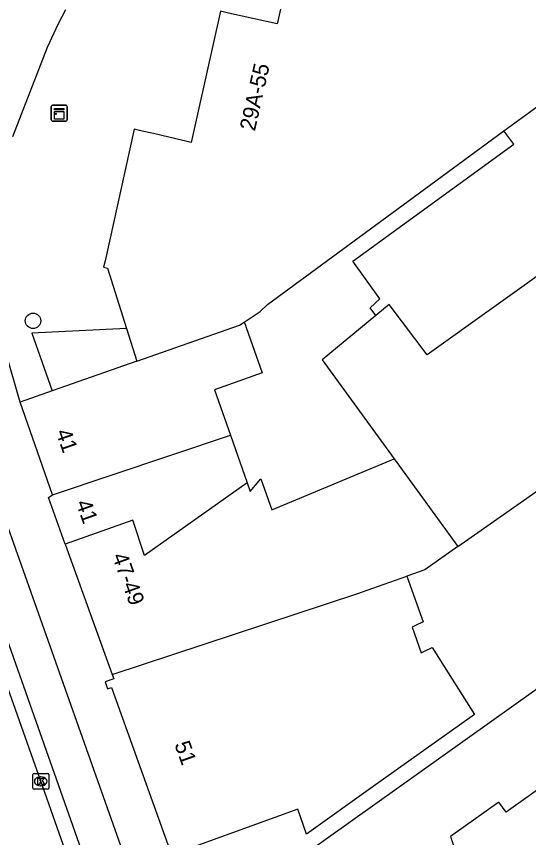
# Model space of a CAD drawing. Extents: x 161801 to 162379, y 382315 to 382832.
# Drawn here: x 161828 to 161860.4, y 382516.5 to 382568.5 of the extents above; entities that cross this region are included whole.
import ezdxf

# ---------------------------------------------------------------- set-up
doc = ezdxf.new("R2010")
doc.units = 0
for name, color, linetype in [('IMGEO_Boom', 7, 'Continuous'), ('IMGEO_Fietspad_gesloten', 7, 'Continuous'), ('IMGEO_Kast', 7, 'Continuous'), ('IMGEO_Kolk', 7, 'Continuous'), ('IMGEO_Pand', 7, 'Continuous'), ('IMGEO_Pand_nummerreeks', 7, 'Continuous'), ('IMGEO_Rijbaan_lokaal_gesloten', 7, 'Continuous'), ('IMGEO_Voetpad_open', 7, 'Continuous')]:
    doc.layers.add(name, color=color, linetype=linetype)

msp = doc.modelspace()

# ---------------------------------------------------------------- linework, layer by layer
at = {"layer": 'IMGEO_Boom'}
msp.add_circle((161829.079, 382549.235), 0.489, dxfattribs=at)
at = {"layer": 'IMGEO_Fietspad_gesloten'}
for points in [[(161827.804, 382560.908), (161830.004, 382566.559), (161830.699, 382568.05), (161831.156, 382568.929)], [(161826.981, 382537.546), (161840.286, 382500), (161845.368, 382485.66), (161852.152, 382465.672)], [(161874.188, 382385.693), (161862.955, 382422.925), (161853.619, 382453.317), (161848.857, 382468.021), (161846.925, 382473.796), (161837.687, 382500), (161824.606, 382537.105)]]:
    msp.add_lwpolyline(points, dxfattribs=at)
at = {"layer": 'IMGEO_Kast'}
for p, q in [((161830.233, 382561.95), (161830.233, 382562.791)), ((161830.233, 382562.791), (161830.233, 382561.95)), ((161830.308, 382562.875), (161831.149, 382562.875)), ((161831.149, 382562.875), (161830.308, 382562.875)), ((161831.233, 382562.8), (161831.233, 382561.959)), ((161831.233, 382561.959), (161831.233, 382562.8)), ((161831.158, 382561.875), (161830.317, 382561.875)), ((161830.317, 382561.875), (161831.158, 382561.875))]:
    msp.add_line(p, q, dxfattribs=at)
for points in [[(161830.428, 382562.665), (161831.028, 382562.665), (161831.028, 382562.58), (161830.428, 382562.58), (161830.428, 382562.665)], [(161830.428, 382562.49), (161831.028, 382562.49), (161831.028, 382562.001), (161830.428, 382562.001), (161830.428, 382562.49)]]:
    msp.add_lwpolyline(points, dxfattribs=at)
msp.add_circle((161830.512, 382562.339), 0.0377, dxfattribs=at)
for centre, start, end in [((161830.311, 382562.797), 92.4484, 184.2845), ((161830.311, 382562.797), 92.4484, 184.2845), ((161831.155, 382562.797), 2.4484, 94.2845), ((161831.155, 382562.797), 2.4484, 94.2845), ((161830.311, 382561.953), 182.4484, 274.2845), ((161830.311, 382561.953), 182.4484, 274.2845), ((161831.155, 382561.953), 272.4484, 4.2845), ((161831.155, 382561.953), 272.4484, 4.2845)]:
    msp.add_arc(centre, 0.0779, start, end, dxfattribs=at)
at = {"layer": 'IMGEO_Kolk'}
for p, q in [((161829.144, 382520.594), (161829.996, 382520.594)), ((161829.069, 382519.668), (161829.069, 382520.52)), ((161829.557, 382520.374), (161829.582, 382520.374)), ((161830.07, 382520.52), (161830.07, 382519.668)), ((161829.996, 382519.594), (161829.144, 382519.594)), ((161829.58, 382519.814), (161829.555, 382519.814))]:
    msp.add_line(p, q, dxfattribs=at)
for points in [[(161829.144, 382520.594), (161829.996, 382520.594)], [(161829.069, 382519.668), (161829.069, 382520.52)], [(161829.39, 382520.294), (161829.513, 382520.294), (161829.513, 382520.143), (161829.643, 382520.294), (161829.807, 382520.294), (161829.661, 382520.143), (161829.814, 382519.894), (161829.662, 382519.894), (161829.577, 382520.058), (161829.513, 382519.991), (161829.513, 382519.894), (161829.39, 382519.894), (161829.39, 382520.294)], [(161830.07, 382520.52), (161830.07, 382519.668)], [(161829.996, 382519.594), (161829.144, 382519.594)]]:
    msp.add_lwpolyline(points, dxfattribs=at)
for centre, start, end in [((161829.146, 382520.518), 91.552, 178.448), ((161829.146, 382520.518), 91.552, 178.448), ((161829.994, 382520.518), 1.552, 88.448), ((161829.994, 382520.518), 1.552, 88.448), ((161829.146, 382519.67), 181.552, 268.448), ((161829.146, 382519.67), 181.552, 268.448), ((161829.994, 382519.67), 271.552, 358.448), ((161829.994, 382519.67), 271.552, 358.448)]:
    msp.add_arc(centre, 0.0765, start, end, dxfattribs=at)
for centre, major_axis, ratio, start_param, end_param in [((161829.556, 382520.094), (-0.387, 0.002), 0.722429, 4.712389, 7.853982), ((161829.581, 382520.094), (-0.39, 0.002), 0.717154, 1.570796, 4.712389)]:
    msp.add_ellipse(centre, major_axis=major_axis, ratio=ratio, start_param=start_param, end_param=end_param, dxfattribs=at)
at = {"layer": 'IMGEO_Pand'}
for points in [[(161846.398, 382576.246), (161844.52, 382568.021), (161841.435, 382568.714), (161840.942, 382568.825), (161839.076, 382560.524), (161836.696, 382561.08), (161835.984, 382561.246), (161835.475, 382561.365), (161833.632, 382553.034), (161833.538, 382552.632), (161833.792, 382552.574), (161834.995, 382548.753)], [(161858.857, 382561.26), (161862.105, 382563.611), (161871.44, 382570.368)], [(161877.972, 382564.944), (161876.092, 382563.702), (161876.691, 382562.844), (161866.646, 382555.827), (161866.493, 382556.036), (161853.998, 382547.084), (161851.609, 382550.277), (161850.753, 382549.571)], [(161842.421, 382549.153), (161843.446, 382549.834), (161843.908, 382550.262), (161852.796, 382556.801), (161858.857, 382561.26)], [(161850.753, 382549.571), (161850.407, 382550.053), (161851.007, 382550.628), (161849.297, 382553.001), (161859.478, 382560.422), (161858.857, 382561.26)], [(161850.753, 382549.571), (161847.365, 382546.776), (161851.911, 382540.499)], [(161834.995, 382548.753), (161835.647, 382546.681)], [(161835.647, 382546.681), (161842.127, 382548.958), (161842.421, 382549.153)], [(161842.421, 382549.153), (161842.51, 382548.966), (161842.566, 382548.806), (161843.577, 382545.936), (161840.548, 382544.869), (161841.562, 382541.99)], [(161835.647, 382546.681), (161830.293, 382544.807)], [(161855.931, 382534.948), (161870.809, 382545.383)], [(161830.293, 382544.807), (161828.257, 382544.094)], [(161830.302, 382538.213), (161828.257, 382544.094)], [(161830.302, 382538.213), (161841.562, 382541.99)], [(161841.562, 382541.99), (161842.62, 382538.987)], [(161842.62, 382538.987), (161842.813, 382538.438), (161843.489, 382539.226), (161844.173, 382537.283), (161851.911, 382540.499)], [(161851.911, 382540.499), (161852.076, 382540.271), (161855.931, 382534.948)], [(161842.62, 382538.987), (161836.136, 382534.393), (161835.391, 382536.618), (161831.114, 382535.11)], [(161831.114, 382535.11), (161830.053, 382538.055), (161830.302, 382538.213)], [(161831.114, 382535.11), (161834.089, 382526.85)], [(161855.931, 382534.948), (161853.844, 382533.485), (161852.72, 382533.083)], [(161834.089, 382526.85), (161849.618, 382531.975), (161850.564, 382532.313), (161852.72, 382533.083)], [(161852.72, 382533.083), (161853.742, 382530.181), (161853.267, 382529.958), (161853.046, 382529.854), (161853.617, 382528.234), (161853.838, 382528.337), (161854.324, 382528.565), (161857.002, 382524.324), (161850.447, 382519.657), (161846.373, 382516.756), (161845.816, 382518.339), (161838.328, 382515.617)], [(161844.347, 382507.579), (161842.307, 382513.195), (161843.684, 382513.651), (161847.757, 382516.552), (161869.522, 382532.055), (161872.557, 382527.794), (161858.997, 382518.136), (161858.543, 382518.774), (161855.476, 382516.59), (161857.02, 382511.922)], [(161834.089, 382526.85), (161834.189, 382526.572), (161833.639, 382526.379), (161833.795, 382525.935), (161834.038, 382526.02), (161837.719, 382515.801), (161837.481, 382515.717), (161837.677, 382515.169), (161838.171, 382515.343), (161838.103, 382515.535), (161838.328, 382515.617)]]:
    msp.add_lwpolyline(points, dxfattribs=at)
at = {"layer": 'IMGEO_Rijbaan_lokaal_gesloten'}
msp.add_lwpolyline([(161838.493, 382494.873), (161836.951, 382499.181), (161836.673, 382500), (161835.378, 382503.645), (161829.569, 382520.093), (161825.51, 382531.547)], dxfattribs=at)
at = {"layer": 'IMGEO_Voetpad_open'}
for points in [[(161828.257, 382544.094), (161825.439, 382553.816)], [(161834.995, 382548.753), (161829.008, 382548.459), (161830.293, 382544.807)]]:
    msp.add_lwpolyline(points, dxfattribs=at)

# ---------------------------------------------------------------- texts
at = {"layer": 'IMGEO_Pand_nummerreeks'}
for s, rotation, p in [('29A-55', 77.3321, (161843.107, 382561.194)), ('41', 289.1767, (161830.503, 382542.201)), ('41', 289.8127, (161831.771, 382537.711)), ('47-49', 289.8069, (161834.065, 382534.352)), ('51', 289.8069, (161838.007, 382522.436))]:
    msp.add_text(s, height=1, rotation=rotation, dxfattribs=at).set_placement(p)

doc.saveas('drawing.dxf')
